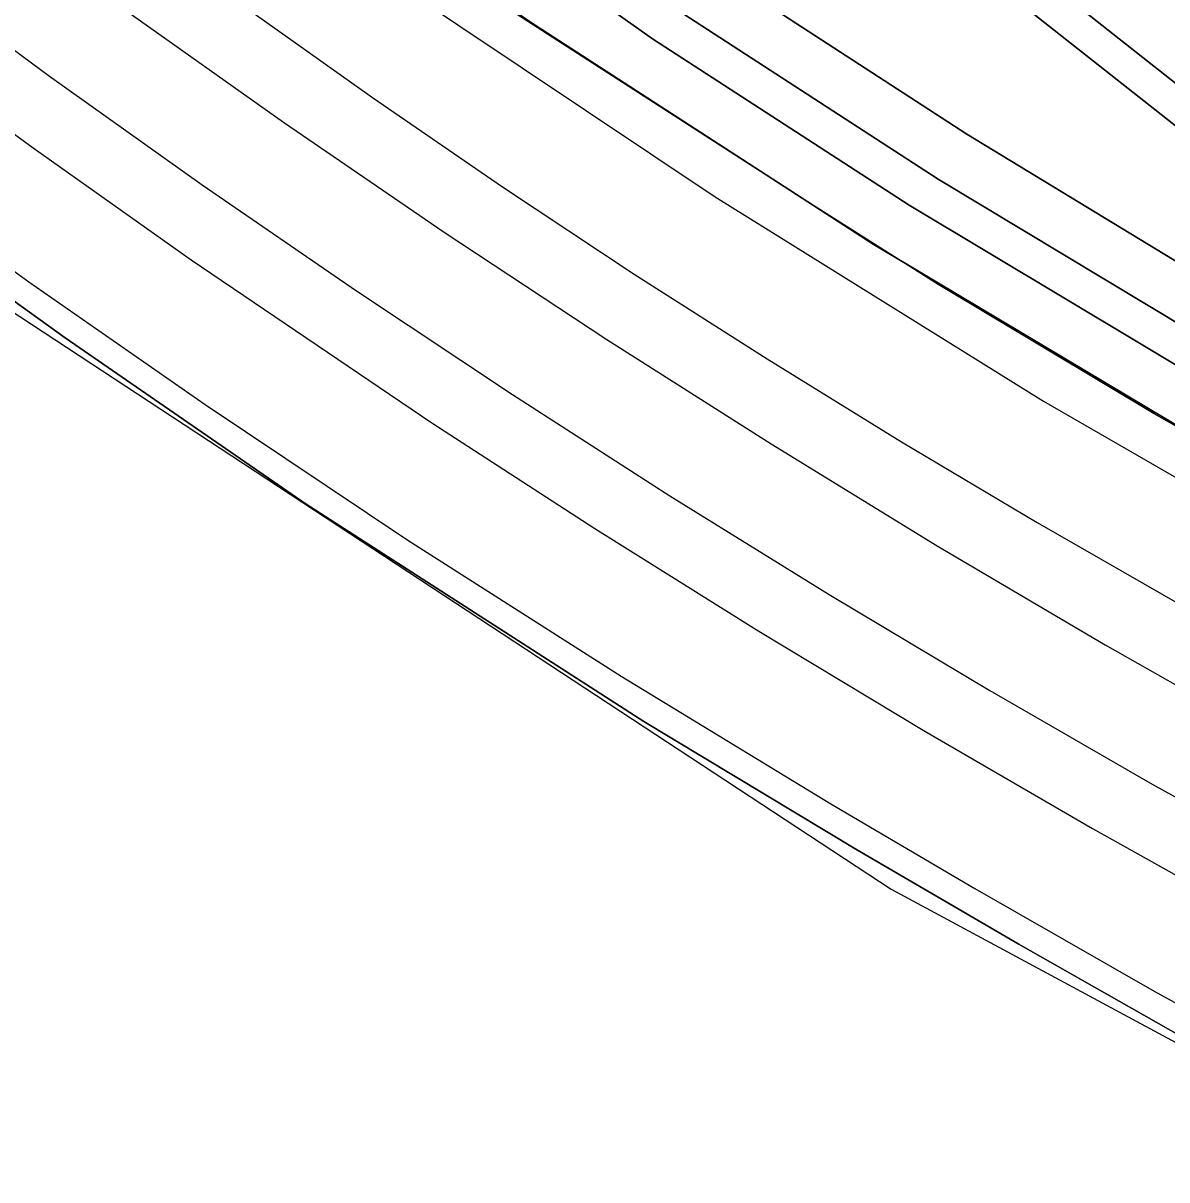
# Model space of a CAD drawing. Extents: x 160304 to 160955, y 383684 to 384161.
# Drawn here: x 160524.6 to 160594.8, y 383748.6 to 383819.6 of the extents above; entities that cross this region are included whole.
import ezdxf

# ---------------------------------------------------------------- set-up
doc = ezdxf.new("R2010")
doc.units = 0
for name, color, linetype in [('IMGEO_Geluidsscherm', 7, 'Continuous'), ('IMGEO_Greppel_droge_sloot', 7, 'Continuous'), ('IMGEO_Groenvoorziening', 7, 'Continuous'), ('IMGEO_Hek', 7, 'Continuous'), ('IMGEO_Perron', 7, 'Continuous'), ('IMGEO_Spoor', 7, 'Continuous'), ('IMGEO_Spoorbaan_halfverhard', 7, 'Continuous'), ('IMGEO_Voetpad_halfverhard', 7, 'Continuous')]:
    doc.layers.add(name, color=color, linetype=linetype)

msp = doc.modelspace()

# ---------------------------------------------------------------- linework, layer by layer
at = {"layer": 'IMGEO_Geluidsscherm'}
msp.add_lwpolyline([(160686.759, 383750.625), (160672.482, 383756.393), (160653.695, 383764.318), (160642.524, 383769.565), (160635.042, 383773.22), (160627.624, 383777.076), (160617.821, 383782.347), (160607.466, 383788.015), (160594.035, 383795.602), (160580.76, 383803.54), (160572.05, 383809.071), (160553.954, 383820.743), (160544.153, 383827.521), (160532.965, 383835.794), (160524.208, 383842.242)], dxfattribs=at)
at = {"layer": 'IMGEO_Greppel_droge_sloot'}
for points in [[(160582.534, 383812.776), (160565.781, 383823.661), (160558.345, 383828.766), (160555.752, 383830.697), (160527.152, 383851.99), (160512.051, 383860.483), (160509.235, 383862.067)], [(160508.125, 383858.628), (160524.459, 383849.529), (160553.11, 383828.476), (160556.064, 383826.306), (160564.334, 383820.679), (160580.761, 383810.015), (160598.802, 383799.175), (160608.496, 383793.387), (160620.915, 383786.51), (160639.606, 383776.783), (160648.339, 383772.659), (160662.889, 383766.429), (160684.972, 383756.649), (160685.542, 383758.679), (160664.695, 383768.884), (160649.742, 383775.545), (160640.34, 383780.06), (160622.299, 383789.443), (160610.062, 383796.203), (160600.019, 383802.155), (160582.534, 383812.776)]]:
    msp.add_lwpolyline(points, dxfattribs=at)
at = {"layer": 'IMGEO_Groenvoorziening'}
for points in [[(160512.051, 383860.483), (160527.152, 383851.99), (160555.752, 383830.697), (160558.345, 383828.766), (160565.781, 383823.661), (160582.534, 383812.776), (160600.019, 383802.155), (160610.062, 383796.203), (160622.299, 383789.443), (160640.34, 383780.06), (160649.742, 383775.545), (160664.695, 383768.884), (160685.542, 383758.679), (160684.972, 383756.649), (160697.446, 383751.712), (160700.343, 383760.526), (160696.112, 383762.451), (160684.565, 383767.367), (160636.545, 383788.535), (160627.316, 383792.767), (160623.864, 383794.407), (160613.532, 383800.088), (160603.749, 383806.669), (160564.231, 383837.826)], [(160580.761, 383810.015), (160564.334, 383820.679), (160556.064, 383826.306), (160553.11, 383828.476), (160524.459, 383849.529), (160508.125, 383858.628)], [(160696.927, 383750.364), (160675.193, 383758.971), (160661.749, 383764.724), (160655.075, 383767.71), (160647.362, 383771.271), (160620.042, 383784.846), (160607.663, 383791.435), (160597.881, 383797.106), (160578.989, 383808.416), (160563.225, 383818.641), (160554.68, 383824.697), (160551.794, 383826.847), (160518.879, 383851.372)], [(160518.879, 383851.372), (160551.794, 383826.847), (160554.68, 383824.697), (160563.225, 383818.641), (160578.989, 383808.416), (160597.881, 383797.106), (160607.663, 383791.435), (160620.042, 383784.846), (160647.362, 383771.271), (160655.075, 383767.71), (160661.749, 383764.724), (160675.193, 383758.971), (160696.927, 383750.364), (160697.446, 383751.712), (160684.972, 383756.649), (160662.889, 383766.429), (160648.339, 383772.659), (160639.606, 383776.783), (160620.915, 383786.51), (160608.496, 383793.387), (160598.802, 383799.175), (160580.761, 383810.015)], [(160516.388, 383848.334), (160538.124, 383832.102), (160541.052, 383829.915), (160555.671, 383819.702), (160576.781, 383806.013), (160602.773, 383790.505), (160631.682, 383774.998), (160638.53, 383771.35), (160639.44, 383770.934), (160653.965, 383764.288), (160661.81, 383760.699), (160688.357, 383750)], [(160592.198, 383828.52), (160589.078, 383820.852), (160606.303, 383807.27), (160613.979, 383802.041), (160620.758, 383798.197), (160628.361, 383794.476), (160636.045, 383790.923), (160677.55, 383772.608), (160678.007, 383772.445), (160678.477, 383772.323), (160678.955, 383772.244), (160679.439, 383772.208), (160679.924, 383772.215), (160680.407, 383772.266), (160680.883, 383772.359), (160681.349, 383772.495), (160681.801, 383772.671), (160682.235, 383772.888), (160682.649, 383773.142), (160683.038, 383773.432), (160683.399, 383773.756), (160683.73, 383774.111)]]:
    msp.add_lwpolyline(points, dxfattribs=at)
at = {"layer": 'IMGEO_Hek'}
msp.add_lwpolyline([(160696.927, 383750.364), (160675.193, 383758.971), (160661.749, 383764.724), (160655.075, 383767.71), (160647.362, 383771.271), (160620.042, 383784.846), (160607.663, 383791.435), (160597.881, 383797.106), (160578.989, 383808.416), (160563.225, 383818.641), (160554.68, 383824.697), (160551.794, 383826.847)], dxfattribs=at)
at = {"layer": 'IMGEO_Perron'}
msp.add_lwpolyline([(160503.82, 383816.612), (160517.828, 383805.85), (160577.888, 383766.417), (160634.02, 383736.183), (160714.024, 383703.898), (160745.284, 383694.998), (160745.351, 383695.235), (160733.072, 383698.85), (160715.888, 383704.471), (160699.209, 383710.438), (160683.841, 383716.195), (160665.337, 383723.711), (160646.527, 383731.826), (160632.816, 383738.324), (160613.532, 383747.964), (160597.34, 383756.449), (160585.68, 383763.058), (160575.703, 383768.858), (160562.686, 383776.718), (160541.953, 383790.061), (160527.142, 383800.278), (160512.866, 383810.527), (160504.18, 383817.08)], close=True, dxfattribs=at)
at = {"layer": 'IMGEO_Spoor'}
for points in [[(160518.437, 383834.798), (160526.266, 383829.08), (160546.019, 383815.039), (160554.004, 383809.54), (160562.086, 383804.187), (160570.261, 383798.975), (160578.519, 383793.892), (160586.85, 383788.936), (160603.665, 383779.283), (160612.13, 383774.56), (160620.648, 383769.928), (160629.239, 383765.437), (160637.906, 383761.095), (160651.046, 383754.863), (160659.926, 383750.972), (160682.228, 383741.489), (160686.708, 383739.638)], [(160530.15, 383834.481), (160547.311, 383822.154), (160567.061, 383808.928), (160587.242, 383796.372), (160607.832, 383784.499), (160628.809, 383773.322), (160647.996, 383763.863), (160669.638, 383754.038), (160691.598, 383744.942), (160713.849, 383736.587), (160728.916, 383731.406), (160740.371, 383727.721), (160751.888, 383724.231), (160763.462, 383720.937), (160775.091, 383717.839), (160785.599, 383715.218), (160793.644, 383713.359)], [(160521.142, 383827.506), (160530.795, 383820.427), (160540.557, 383813.514), (160550.431, 383806.765), (160560.424, 383800.175), (160570.519, 383793.754), (160580.716, 383787.504), (160591.025, 383781.425), (160601.431, 383775.517), (160611.926, 383769.783), (160622.522, 383764.221), (160633.215, 383758.851), (160644, 383753.682), (160654.878, 383748.689), (160671.315, 383741.495), (160682.356, 383736.893), (160693.472, 383732.448)], [(160512.33, 383826.622), (160526.191, 383816.341), (160535.562, 383809.674), (160545.035, 383803.157), (160554.616, 383796.788), (160564.296, 383790.571), (160574.067, 383784.512), (160583.937, 383778.607), (160593.904, 383772.855), (160609.009, 383764.532), (160619.193, 383759.182), (160629.462, 383753.992), (160639.804, 383748.969), (160655.472, 383741.74), (160666.01, 383737.128), (160676.614, 383732.685), (160687.293, 383728.411)], [(160515.565, 383818.969), (160525.175, 383811.932), (160534.892, 383805.057), (160549.676, 383795.044), (160559.671, 383788.567), (160569.763, 383782.258), (160579.958, 383776.114), (160590.259, 383770.133), (160600.647, 383764.325), (160611.129, 383758.687), (160621.71, 383753.216), (160637.733, 383745.341), (160648.521, 383740.309), (160659.397, 383735.451), (160670.342, 383730.776), (160681.361, 383726.278), (160692.46, 383721.954), (160703.623, 383717.824), (160720.488, 383711.96), (160731.81, 383708.26), (160743.183, 383704.759), (160754.609, 383701.435), (160771.857, 383696.746), (160778.835, 383695.01)], [(160513.399, 383812.071), (160524.916, 383803.706), (160535.752, 383796.172), (160548.201, 383787.849), (160561.297, 383779.496), (160574.17, 383771.643), (160583.028, 383766.448), (160594.033, 383760.151), (160605.296, 383753.975), (160615.263, 383748.781), (160631.087, 383740.938), (160644.131, 383734.719), (160654.386, 383730.117), (160666.216, 383725.113), (160682.577, 383718.461), (160694.559, 383713.833), (160703.606, 383710.521), (160712.704, 383707.355), (160727.741, 383702.448), (160743.154, 383697.714), (160753.957, 383694.615), (160769.062, 383690.576), (160774.227, 383689.299)]]:
    msp.add_lwpolyline(points, dxfattribs=at)
at = {"layer": 'IMGEO_Spoorbaan_halfverhard'}
for points in [[(160688.357, 383750), (160661.81, 383760.699), (160653.965, 383764.288), (160639.44, 383770.934), (160638.53, 383771.35), (160631.682, 383774.998), (160602.773, 383790.505), (160576.781, 383806.013), (160555.671, 383819.702), (160541.052, 383829.915), (160538.124, 383832.102), (160516.388, 383848.334)], [(160512.866, 383810.527), (160527.142, 383800.278), (160541.953, 383790.061), (160562.686, 383776.718), (160575.703, 383768.858), (160585.68, 383763.058), (160597.34, 383756.449), (160613.532, 383747.964), (160632.816, 383738.324), (160646.527, 383731.826), (160665.337, 383723.711), (160683.841, 383716.195)]]:
    msp.add_lwpolyline(points, dxfattribs=at)
at = {"layer": 'IMGEO_Voetpad_halfverhard'}
for points in [[(160606.303, 383807.27), (160589.078, 383820.852), (160574.592, 383832.275), (160568.988, 383836.694), (160568.925, 383836.744), (160568.615, 383837.014), (160568.332, 383837.31), (160568.075, 383837.631), (160567.849, 383837.974), (160567.654, 383838.335), (160567.492, 383838.712), (160567.364, 383839.103), (160567.272, 383839.503), (160567.216, 383839.91), (160567.196, 383840.32), (160567.213, 383840.73), (160567.267, 383841.137), (160567.357, 383841.538), (160567.482, 383841.929), (160567.59, 383842.195), (160568.179, 383843.443), (160568.877, 383844.634), (160569.679, 383845.757), (160591.92, 383870.9)], [(160587.546, 383868.946), (160567.255, 383845.98), (160567.181, 383845.905), (160566.724, 383845.485), (160566.231, 383845.107), (160565.706, 383844.775), (160565.154, 383844.491), (160564.578, 383844.257), (160563.984, 383844.076), (160563.376, 383843.949), (160564.231, 383837.826), (160603.749, 383806.669), (160613.532, 383800.088), (160623.864, 383794.407), (160627.316, 383792.767), (160636.545, 383788.535), (160684.565, 383767.367)]]:
    msp.add_lwpolyline(points, dxfattribs=at)

doc.saveas('drawing.dxf')
